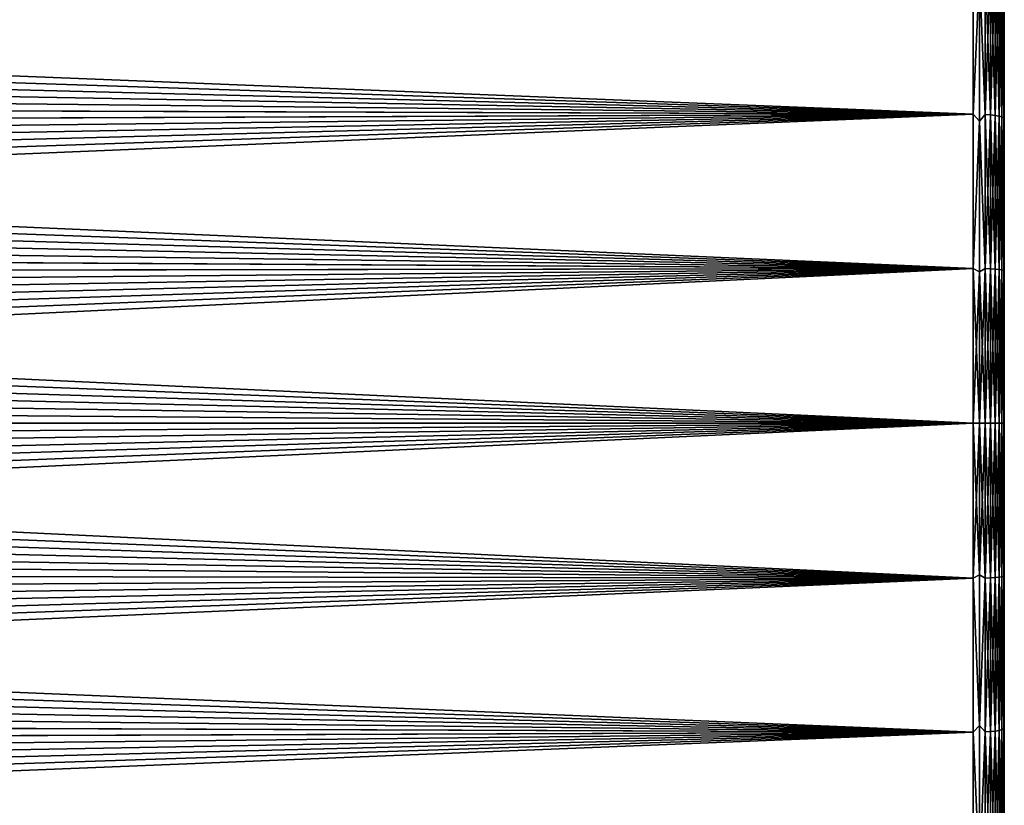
# Model space of a CAD drawing. Header units: metres. Extents: x -24 to 72, y -247 to 22.
# Tile 558 of 573: x 50 to 60, y -4 to 4. Entities that reach past the tile are written whole.
import ezdxf

# ---------------------------------------------------------------- set-up
doc = ezdxf.new("R2010")
doc.units = ezdxf.units.M
doc.layers.add('solid_509589_MEDIA_SW0001', color=7, linetype='CONTINUOUS')

msp = doc.modelspace()

# ---------------------------------------------------------------- linework, layer by layer
at = {"layer": 'solid_509589_MEDIA_SW0001'}
for points in [[(59.700001, 4.463871, 63.979916), (59.700001, 2.988612, 63.713749), (28.212187, 4.247314, 63.934002)], [(59.700001, 4.463871, 105.020081), (28.242826, 4.016633, 105.112297), (28.272675, 3.786908, 105.155731)], [(59.700001, 4.463871, 105.020081), (28.272675, 3.786908, 105.155731), (28.30065, 3.556384, 105.196671)], [(59.700001, 4.463871, 105.020081), (28.30065, 3.556384, 105.196671), (28.326731, 3.325182, 105.235069)], [(59.700001, 4.463871, 105.020081), (28.326731, 3.325182, 105.235069), (28.350897, 3.093362, 105.27092)], [(59.700001, 2.988612, 105.286247), (59.700001, 4.463871, 105.020081), (28.350897, 3.093362, 105.27092)], [(59.758526, 4.364947, 63.964539), (59.700001, 2.988612, 63.713749), (59.700001, 4.463871, 63.979916)], [(59.758526, 4.364947, 105.035461), (59.700001, 4.463871, 105.020081), (59.700001, 2.988612, 105.286247)], [(59.814861, 4.459012, 64.002251), (59.814861, 2.985358, 63.736374), (59.758526, 4.364947, 63.964539)], [(59.814861, 2.985358, 105.263626), (59.814861, 4.459012, 104.997749), (59.758526, 4.364947, 105.035461)], [(59.866768, 2.981407, 63.763859), (59.814861, 2.985358, 63.736374), (59.814861, 4.459012, 64.002251)], [(59.866768, 4.45311, 64.029381), (59.866768, 2.981407, 63.763859), (59.814861, 4.459012, 64.002251)], [(59.866768, 4.45311, 104.970619), (59.814861, 4.459012, 104.997749), (59.814861, 2.985358, 105.263626)], [(59.866768, 2.981407, 105.236137), (59.866768, 4.45311, 104.970619), (59.814861, 2.985358, 105.263626)], [(59.912258, 2.976089, 63.800846), (59.866768, 2.981407, 63.763859), (59.866768, 4.45311, 64.029381)], [(59.912258, 4.445167, 64.065895), (59.912258, 2.976089, 63.800846), (59.866768, 4.45311, 64.029381)], [(59.912258, 4.445167, 104.934105), (59.866768, 4.45311, 104.970619), (59.866768, 2.981407, 105.236137)], [(59.912258, 2.976089, 105.19915), (59.912258, 4.445167, 104.934105), (59.866768, 2.981407, 105.236137)], [(59.949574, 2.969609, 63.845917), (59.912258, 2.976089, 63.800846), (59.912258, 4.445167, 64.065895)], [(59.949574, 4.435488, 64.11039), (59.949574, 2.969609, 63.845917), (59.912258, 4.445167, 64.065895)], [(59.949574, 4.435488, 104.88961), (59.912258, 4.445167, 104.934105), (59.912258, 2.976089, 105.19915)], [(59.949574, 2.969609, 105.154083), (59.949574, 4.435488, 104.88961), (59.912258, 2.976089, 105.19915)], [(59.977276, 2.962217, 63.897327), (59.949574, 2.969609, 63.845917), (59.949574, 4.435488, 64.11039)], [(59.977276, 4.424447, 64.161148), (59.977276, 2.962217, 63.897327), (59.949574, 4.435488, 64.11039)], [(59.977276, 4.424447, 104.838852), (59.949574, 4.435488, 104.88961), (59.949574, 2.969609, 105.154083)], [(59.977276, 2.962217, 105.102669), (59.977276, 4.424447, 104.838852), (59.949574, 2.969609, 105.154083)], [(59.994305, 2.954197, 63.95311), (59.977276, 2.962217, 63.897327), (59.977276, 4.424447, 64.161148)], [(59.994305, 4.412468, 64.216209), (59.994305, 2.954197, 63.95311), (59.977276, 4.424447, 64.161148)], [(59.994305, 4.412468, 104.783791), (59.977276, 4.424447, 104.838852), (59.977276, 2.962217, 105.102669)], [(59.994305, 2.954197, 105.04689), (59.994305, 4.412468, 104.783791), (59.977276, 2.962217, 105.102669)], [(59.994305, 2.954197, 105.04689), (60, 4.378113, 104.731689), (59.994305, 4.412468, 104.783791)], [(59.994305, 4.412468, 64.216209), (60, 4.378113, 64.268311), (59.994305, 2.954197, 63.95311)], [(59.758526, 4.364947, 63.964539), (59.758526, 2.921833, 63.710079), (59.700001, 2.988612, 63.713749)], [(59.758526, 2.921833, 105.289925), (59.758526, 4.364947, 105.035461), (59.700001, 2.988612, 105.286247)], [(59.814861, 2.985358, 63.736374), (59.758526, 2.921833, 63.710079), (59.758526, 4.364947, 63.964539)], [(59.814861, 2.985358, 105.263626), (59.758526, 4.364947, 105.035461), (59.758526, 2.921833, 105.289925)], [(59.994305, 2.954197, 105.04689), (60, 2.924849, 104.992302), (60, 4.378113, 104.731689)], [(59.994305, 2.954197, 63.95311), (60, 4.378113, 64.268311), (60, 2.924849, 64.007698)], [(60, 4.378113, 64.268311), (60, 4.378113, 104.731689), (60, 2.924849, 104.992302)], [(60, 2.924849, 64.007698), (60, 4.378113, 64.268311), (60, 2.924849, 104.992302)], [(59.700001, 2.988612, 63.713749), (28.243847, 4.018621, 63.888092), (28.212187, 4.247314, 63.934002)], [(59.700001, 2.988612, 63.713749), (28.273611, 3.789099, 63.844669), (28.243847, 4.018621, 63.888092)], [(59.700001, 2.988612, 63.713749), (28.301502, 3.558748, 63.803738), (28.273611, 3.789099, 63.844669)], [(59.700001, 2.988612, 63.713749), (28.327499, 3.3277, 63.765331), (28.301502, 3.558748, 63.803738)], [(59.700001, 2.988612, 63.713749), (28.351582, 3.096012, 63.729473), (28.327499, 3.3277, 63.765331)], [(59.700001, 2.988612, 105.286247), (28.350897, 3.093362, 105.27092), (28.373186, 2.860791, 105.30423)], [(59.700001, 2.988612, 63.713749), (28.373787, 2.863543, 63.696152), (28.351582, 3.096012, 63.729473)], [(59.700001, 2.988612, 105.286247), (28.373186, 2.860791, 105.30423), (28.393635, 2.627335, 105.334999)], [(59.700001, 2.988612, 63.713749), (59.700001, 1.498123, 63.553505), (28.373787, 2.863543, 63.696152)], [(59.700001, 2.988612, 105.286247), (28.393635, 2.627335, 105.334999), (28.412283, 2.392862, 105.363228)], [(59.700001, 2.988612, 105.286247), (28.412283, 2.392862, 105.363228), (28.429111, 2.157431, 105.388885)], [(59.700001, 2.988612, 105.286247), (28.429111, 2.157431, 105.388885), (28.444094, 1.921185, 105.411934)], [(59.700001, 2.988612, 105.286247), (28.444094, 1.921185, 105.411934), (28.457258, 1.684085, 105.432365)], [(59.700001, 1.498123, 105.446495), (59.700001, 2.988612, 105.286247), (28.457258, 1.684085, 105.432365)], [(59.758526, 2.921833, 63.710079), (59.700001, 1.498123, 63.553505), (59.700001, 2.988612, 63.713749)], [(59.758526, 2.921833, 105.289925), (59.700001, 2.988612, 105.286247), (59.700001, 1.498123, 105.446495)], [(59.814861, 2.985358, 63.736374), (59.814861, 1.496492, 63.576305), (59.758526, 2.921833, 63.710079)], [(59.814861, 1.496492, 105.423691), (59.814861, 2.985358, 105.263626), (59.758526, 2.921833, 105.289925)], [(59.866768, 1.494511, 63.604), (59.814861, 1.496492, 63.576305), (59.814861, 2.985358, 63.736374)], [(59.866768, 2.981407, 63.763859), (59.866768, 1.494511, 63.604), (59.814861, 2.985358, 63.736374)], [(59.866768, 2.981407, 105.236137), (59.814861, 2.985358, 105.263626), (59.814861, 1.496492, 105.423691)], [(59.866768, 1.494511, 105.395996), (59.866768, 2.981407, 105.236137), (59.814861, 1.496492, 105.423691)], [(59.912258, 1.491845, 63.641273), (59.866768, 1.494511, 63.604), (59.866768, 2.981407, 63.763859)], [(59.912258, 2.976089, 63.800846), (59.912258, 1.491845, 63.641273), (59.866768, 2.981407, 63.763859)], [(59.912258, 2.976089, 105.19915), (59.866768, 2.981407, 105.236137), (59.866768, 1.494511, 105.395996)], [(59.912258, 1.491845, 105.358727), (59.912258, 2.976089, 105.19915), (59.866768, 1.494511, 105.395996)], [(59.949574, 1.488597, 63.686691), (59.912258, 1.491845, 63.641273), (59.912258, 2.976089, 63.800846)], [(59.949574, 2.969609, 63.845917), (59.949574, 1.488597, 63.686691), (59.912258, 2.976089, 63.800846)], [(59.949574, 2.969609, 105.154083), (59.912258, 2.976089, 105.19915), (59.912258, 1.491845, 105.358727)], [(59.949574, 1.488597, 105.313309), (59.949574, 2.969609, 105.154083), (59.912258, 1.491845, 105.358727)], [(59.977276, 1.484892, 63.738499), (59.949574, 1.488597, 63.686691), (59.949574, 2.969609, 63.845917)], [(59.977276, 2.962217, 63.897327), (59.977276, 1.484892, 63.738499), (59.949574, 2.969609, 63.845917)], [(59.977276, 2.962217, 105.102669), (59.949574, 2.969609, 105.154083), (59.949574, 1.488597, 105.313309)], [(59.977276, 1.484892, 105.261497), (59.977276, 2.962217, 105.102669), (59.949574, 1.488597, 105.313309)], [(59.994305, 1.480872, 63.794708), (59.977276, 1.484892, 63.738499), (59.977276, 2.962217, 63.897327)], [(59.994305, 2.954197, 63.95311), (59.994305, 1.480872, 63.794708), (59.977276, 2.962217, 63.897327)], [(59.994305, 2.954197, 105.04689), (59.977276, 2.962217, 105.102669), (59.977276, 1.484892, 105.261497)], [(59.994305, 1.480872, 105.205292), (59.994305, 2.954197, 105.04689), (59.977276, 1.484892, 105.261497)], [(59.994305, 1.480872, 105.205292), (60, 2.924849, 104.992302), (59.994305, 2.954197, 105.04689)], [(59.994305, 2.954197, 63.95311), (60, 2.924849, 64.007698), (59.994305, 1.480872, 63.794708)], [(59.700001, 1.498123, 63.553505), (28.394157, 2.630147, 63.665356), (28.373787, 2.863543, 63.696152)], [(59.758526, 2.921833, 63.710079), (59.758526, 1.464484, 63.556904), (59.700001, 1.498123, 63.553505)], [(59.758526, 1.464484, 105.443092), (59.758526, 2.921833, 105.289925), (59.700001, 1.498123, 105.446495)], [(59.814861, 1.496492, 63.576305), (59.758526, 1.464484, 63.556904), (59.758526, 2.921833, 63.710079)], [(59.814861, 1.496492, 105.423691), (59.758526, 2.921833, 105.289925), (59.758526, 1.464484, 105.443092)], [(59.994305, 1.480872, 105.205292), (60, 1.462213, 105.148277), (60, 2.924849, 104.992302)], [(59.994305, 1.480872, 63.794708), (60, 2.924849, 64.007698), (60, 1.462213, 63.851727)], [(60, 2.924849, 64.007698), (60, 2.924849, 104.992302), (60, 1.462213, 105.148277)], [(60, 1.462213, 63.851727), (60, 2.924849, 64.007698), (60, 1.462213, 105.148277)], [(59.700001, 1.498123, 63.553505), (28.412729, 2.39568, 63.637096), (28.394157, 2.630147, 63.665356)], [(59.700001, 1.498123, 63.553505), (28.429487, 2.160205, 63.611401), (28.412729, 2.39568, 63.637096)], [(59.700001, 1.498123, 63.553505), (28.444399, 1.923873, 63.58831), (28.429487, 2.160205, 63.611401)], [(59.700001, 1.498123, 63.553505), (28.457499, 1.686638, 63.567841), (28.444399, 1.923873, 63.58831)], [(59.700001, 1.498123, 105.446495), (28.457258, 1.684085, 105.432365), (28.468641, 1.44609, 105.45015)], [(59.700001, 1.498123, 63.553505), (28.468822, 1.448455, 63.550011), (28.457499, 1.686638, 63.567841)], [(59.700001, 1.498123, 105.446495), (28.468641, 1.44609, 105.45015), (28.478275, 1.207162, 105.465279)], [(59.700001, 1.498123, 63.553505), (59.700001, 0, 63.5), (28.468822, 1.448455, 63.550011)], [(28.478407, 1.209277, 63.534847), (28.468822, 1.448455, 63.550011), (59.700001, 0, 63.5)], [(59.700001, 1.498123, 105.446495), (28.478275, 1.207162, 105.465279), (28.486162, 0.967327, 105.477707)], [(59.700001, 1.498123, 105.446495), (28.486162, 0.967327, 105.477707), (28.492277, 0.726663, 105.487427)], [(59.700001, 1.498123, 105.446495), (28.492277, 0.726663, 105.487427), (28.496622, 0.485199, 105.494392)], [(59.700001, 1.498123, 105.446495), (28.496622, 0.485199, 105.494392), (28.499197, 0.242968, 105.498596)], [(59.700001, 1.498123, 105.446495), (28.499197, 0.242968, 105.498596), (28.5, 0, 105.5)], [(59.700001, 1.498123, 105.446495), (28.5, 0, 105.5), (59.700001, 0, 105.5)], [(59.758526, 0, 63.505764), (59.700001, 0, 63.5), (59.700001, 1.498123, 63.553505)], [(59.758526, 1.464484, 105.443092), (59.700001, 1.498123, 105.446495), (59.700001, 0, 105.5)], [(59.758526, 1.464484, 63.556904), (59.758526, 0, 63.505764), (59.700001, 1.498123, 63.553505)], [(59.758526, 1.464484, 105.443092), (59.700001, 0, 105.5), (59.758526, 0, 105.494232)], [(59.814861, 1.496492, 105.423691), (59.758526, 0, 105.494232), (59.814861, 0, 105.477142)], [(59.814861, 1.496492, 105.423691), (59.758526, 1.464484, 105.443092), (59.758526, 0, 105.494232)], [(59.814861, 1.496492, 63.576305), (59.814861, 0, 63.522858), (59.758526, 1.464484, 63.556904)], [(59.758526, 1.464484, 63.556904), (59.814861, 0, 63.522858), (59.758526, 0, 63.505764)], [(59.866768, 1.494511, 105.395996), (59.814861, 1.496492, 105.423691), (59.814861, 0, 105.477142)], [(59.814861, 1.496492, 63.576305), (59.866768, 0, 63.550625), (59.814861, 0, 63.522858)], [(59.866768, 1.494511, 63.604), (59.866768, 0, 63.550625), (59.814861, 1.496492, 63.576305)], [(59.866768, 1.494511, 105.395996), (59.814861, 0, 105.477142), (59.866768, 0, 105.449379)], [(59.912258, 1.491845, 105.358727), (59.866768, 1.494511, 105.395996), (59.866768, 0, 105.449379)], [(59.866768, 1.494511, 63.604), (59.912258, 0, 63.587994), (59.866768, 0, 63.550625)], [(59.912258, 1.491845, 63.641273), (59.912258, 0, 63.587994), (59.866768, 1.494511, 63.604)], [(59.912258, 1.491845, 105.358727), (59.866768, 0, 105.449379), (59.912258, 0, 105.41201)], [(59.949574, 1.488597, 105.313309), (59.912258, 1.491845, 105.358727), (59.912258, 0, 105.41201)], [(59.912258, 1.491845, 63.641273), (59.949574, 0, 63.633526), (59.912258, 0, 63.587994)], [(59.949574, 1.488597, 63.686691), (59.949574, 0, 63.633526), (59.912258, 1.491845, 63.641273)], [(59.949574, 1.488597, 105.313309), (59.912258, 0, 105.41201), (59.949574, 0, 105.366478)], [(59.977276, 1.484892, 105.261497), (59.949574, 1.488597, 105.313309), (59.949574, 0, 105.366478)], [(59.949574, 1.488597, 63.686691), (59.977276, 0, 63.685467), (59.949574, 0, 63.633526)], [(59.977276, 1.484892, 63.738499), (59.977276, 0, 63.685467), (59.949574, 1.488597, 63.686691)], [(59.977276, 1.484892, 105.261497), (59.949574, 0, 105.366478), (59.977276, 0, 105.314529)], [(59.994305, 1.480872, 105.205292), (59.977276, 1.484892, 105.261497), (59.977276, 0, 105.314529)], [(59.977276, 1.484892, 63.738499), (59.994305, 0, 63.741821), (59.977276, 0, 63.685467)], [(59.994305, 1.480872, 63.794708), (59.994305, 0, 63.741821), (59.977276, 1.484892, 63.738499)], [(59.994305, 1.480872, 105.205292), (59.977276, 0, 105.314529), (59.994305, 0, 105.258179)], [(59.994305, 1.480872, 105.205292), (59.994305, 0, 105.258179), (60, 1.462213, 105.148277)], [(59.994305, 1.480872, 63.794708), (60, 1.462213, 63.851727), (60, 0, 63.799999)], [(59.994305, 1.480872, 63.794708), (60, 0, 63.799999), (59.994305, 0, 63.741821)], [(59.994305, 0, 105.258179), (60, 0, 105.199997), (60, 1.462213, 105.148277)], [(60, 1.462213, 63.851727), (60, 1.462213, 105.148277), (60, 0, 105.199997)], [(60, 0, 63.799999), (60, 1.462213, 63.851727), (60, 0, 105.199997)], [(28.486252, 0.969132, 63.522373), (28.478407, 1.209277, 63.534847), (59.700001, 0, 63.5)], [(28.492334, 0.728101, 63.512627), (28.486252, 0.969132, 63.522373), (59.700001, 0, 63.5)], [(28.496653, 0.486214, 63.50563), (28.492334, 0.728101, 63.512627), (59.700001, 0, 63.5)], [(28.499208, 0.243503, 63.501411), (28.496653, 0.486214, 63.50563), (59.700001, 0, 63.5)], [(28.499208, 0.243503, 63.501411), (59.700001, 0, 63.5), (28.5, 0, 63.5)], [(59.700001, -1.498123, 63.553505), (28.499195, -0.243363, 63.501411), (28.5, 0, 63.5)], [(59.700001, -1.498123, 63.553505), (28.5, 0, 63.5), (59.700001, 0, 63.5)], [(59.758526, -1.464484, 63.556904), (59.700001, -1.498123, 63.553505), (59.700001, 0, 63.5)], [(59.758526, 0, 63.505764), (59.758526, -1.464484, 63.556904), (59.700001, 0, 63.5)], [(59.814861, 0, 105.477142), (59.758526, 0, 105.494232), (59.758526, -1.464484, 105.443092)], [(59.814861, -1.496492, 105.423691), (59.814861, 0, 105.477142), (59.758526, -1.464484, 105.443092)], [(59.814861, -1.496492, 63.576305), (59.758526, -1.464484, 63.556904), (59.758526, 0, 63.505764)], [(59.814861, 0, 63.522858), (59.814861, -1.496492, 63.576305), (59.758526, 0, 63.505764)], [(59.866768, 0, 105.449379), (59.814861, 0, 105.477142), (59.814861, -1.496492, 105.423691)], [(59.866768, -1.494511, 105.395996), (59.866768, 0, 105.449379), (59.814861, -1.496492, 105.423691)], [(59.912258, 0, 105.41201), (59.866768, 0, 105.449379), (59.866768, -1.494511, 105.395996)], [(59.912258, -1.491845, 105.358727), (59.912258, 0, 105.41201), (59.866768, -1.494511, 105.395996)], [(59.949574, 0, 105.366478), (59.912258, 0, 105.41201), (59.912258, -1.491845, 105.358727)], [(59.949574, -1.488597, 105.313309), (59.949574, 0, 105.366478), (59.912258, -1.491845, 105.358727)], [(59.977276, 0, 105.314529), (59.949574, 0, 105.366478), (59.949574, -1.488597, 105.313309)], [(59.977276, -1.484892, 105.261497), (59.977276, 0, 105.314529), (59.949574, -1.488597, 105.313309)], [(59.994305, 0, 105.258179), (59.977276, 0, 105.314529), (59.977276, -1.484892, 105.261497)], [(59.994305, -1.480872, 105.205292), (59.994305, 0, 105.258179), (59.977276, -1.484892, 105.261497)], [(59.994305, -1.480872, 105.205292), (60, 0, 105.199997), (59.994305, 0, 105.258179)], [(59.994305, 0, 63.741821), (60, 0, 63.799999), (60, -1.462213, 63.851727)], [(60, -1.462213, 105.148277), (60, 0, 63.799999), (60, 0, 105.199997)], [(60, -1.462213, 105.148277), (60, -1.462213, 63.851727), (60, 0, 63.799999)], [(59.700001, 0, 105.5), (28.478359, -1.211148, 105.465042), (28.468752, -1.450673, 105.449837)], [(59.700001, -1.498123, 105.446495), (59.700001, 0, 105.5), (28.468752, -1.450673, 105.449837)], [(59.700001, 0, 105.5), (28.486221, -0.970646, 105.477554), (28.478359, -1.211148, 105.465042)], [(59.700001, 0, 105.5), (28.492317, -0.729249, 105.487335), (28.486221, -0.970646, 105.477554)], [(59.700001, 0, 105.5), (28.496647, -0.486988, 105.494354), (28.492317, -0.729249, 105.487335)], [(59.700001, 0, 105.5), (28.499207, -0.243894, 105.498581), (28.496647, -0.486988, 105.494354)], [(59.700001, 0, 105.5), (28.5, 0, 105.5), (28.499207, -0.243894, 105.498581)], [(59.758526, 0, 105.494232), (59.700001, 0, 105.5), (59.700001, -1.498123, 105.446495)], [(59.758526, -1.464484, 105.443092), (59.758526, 0, 105.494232), (59.700001, -1.498123, 105.446495)], [(59.866768, -1.494511, 63.604), (59.814861, -1.496492, 63.576305), (59.814861, 0, 63.522858)], [(59.866768, 0, 63.550625), (59.866768, -1.494511, 63.604), (59.814861, 0, 63.522858)], [(59.912258, -1.491845, 63.641273), (59.866768, -1.494511, 63.604), (59.866768, 0, 63.550625)], [(59.912258, 0, 63.587994), (59.912258, -1.491845, 63.641273), (59.866768, 0, 63.550625)], [(59.949574, -1.488597, 63.686691), (59.912258, -1.491845, 63.641273), (59.912258, 0, 63.587994)], [(59.949574, 0, 63.633526), (59.949574, -1.488597, 63.686691), (59.912258, 0, 63.587994)], [(59.977276, -1.484892, 63.738499), (59.949574, -1.488597, 63.686691), (59.949574, 0, 63.633526)], [(59.977276, 0, 63.685467), (59.977276, -1.484892, 63.738499), (59.949574, 0, 63.633526)], [(59.994305, -1.480872, 63.794708), (59.977276, -1.484892, 63.738499), (59.977276, 0, 63.685467)], [(59.994305, 0, 63.741821), (59.994305, -1.480872, 63.794708), (59.977276, 0, 63.685467)], [(59.994305, -1.480872, 105.205292), (60, -1.462213, 105.148277), (60, 0, 105.199997)], [(59.994305, 0, 63.741821), (60, -1.462213, 63.851727), (59.994305, -1.480872, 63.794708)], [(59.700001, -1.498123, 63.553505), (28.496616, -0.485981, 63.505623), (28.499195, -0.243363, 63.501411)], [(59.700001, -1.498123, 63.553505), (28.492262, -0.727822, 63.512615), (28.496616, -0.485981, 63.505623)], [(59.700001, -1.498123, 63.553505), (28.486132, -0.968855, 63.522362), (28.492262, -0.727822, 63.512615)], [(59.700001, -1.498123, 63.553505), (28.478228, -1.209048, 63.534832), (28.486132, -0.968855, 63.522362)], [(59.700001, -1.498123, 63.553505), (28.468571, -1.448325, 63.550003), (28.478228, -1.209048, 63.534832)], [(59.700001, -1.498123, 105.446495), (28.393902, -2.633974, 105.33416), (28.373482, -2.867668, 105.303284)], [(59.700001, -2.988612, 105.286247), (59.700001, -1.498123, 105.446495), (28.373482, -2.867668, 105.303284)], [(59.700001, -1.498123, 105.446495), (28.412523, -2.3992, 105.362495), (28.393902, -2.633974, 105.33416)], [(59.700001, -1.498123, 105.446495), (28.429321, -2.16341, 105.388268), (28.412523, -2.3992, 105.362495)], [(59.700001, -1.498123, 105.446495), (28.444269, -1.926757, 105.411423), (28.429321, -2.16341, 105.388268)], [(59.700001, -1.498123, 105.446495), (28.457401, -1.689193, 105.431953), (28.444269, -1.926757, 105.411423)], [(59.700001, -1.498123, 63.553505), (28.457161, -1.686658, 63.567844), (28.468571, -1.448325, 63.550003)], [(59.700001, -1.498123, 63.553505), (59.700001, -2.988612, 63.713749), (28.457161, -1.686658, 63.567844)], [(59.700001, -1.498123, 105.446495), (28.468752, -1.450673, 105.449837), (28.457401, -1.689193, 105.431953)], [(59.758526, -2.921833, 105.289925), (59.758526, -1.464484, 105.443092), (59.700001, -1.498123, 105.446495)], [(59.758526, -1.464484, 63.556904), (59.758526, -2.921833, 63.710079), (59.700001, -1.498123, 63.553505)], [(59.758526, -2.921833, 105.289925), (59.700001, -1.498123, 105.446495), (59.700001, -2.988612, 105.286247)], [(59.758526, -2.921833, 63.710079), (59.700001, -2.988612, 63.713749), (59.700001, -1.498123, 63.553505)], [(59.814861, -1.496492, 105.423691), (59.758526, -1.464484, 105.443092), (59.758526, -2.921833, 105.289925)], [(59.814861, -1.496492, 63.576305), (59.758526, -2.921833, 63.710079), (59.758526, -1.464484, 63.556904)], [(59.814861, -2.985358, 105.263626), (59.814861, -1.496492, 105.423691), (59.758526, -2.921833, 105.289925)], [(59.814861, -1.496492, 63.576305), (59.814861, -2.985358, 63.736374), (59.758526, -2.921833, 63.710079)], [(59.866768, -1.494511, 105.395996), (59.814861, -1.496492, 105.423691), (59.814861, -2.985358, 105.263626)], [(59.866768, -2.981407, 105.236137), (59.866768, -1.494511, 105.395996), (59.814861, -2.985358, 105.263626)], [(59.866768, -1.494511, 63.604), (59.866768, -2.981407, 63.763859), (59.814861, -1.496492, 63.576305)], [(59.866768, -2.981407, 63.763859), (59.814861, -2.985358, 63.736374), (59.814861, -1.496492, 63.576305)], [(59.912258, -1.491845, 105.358727), (59.866768, -1.494511, 105.395996), (59.866768, -2.981407, 105.236137)], [(59.912258, -2.976089, 105.19915), (59.912258, -1.491845, 105.358727), (59.866768, -2.981407, 105.236137)], [(59.912258, -1.491845, 63.641273), (59.912258, -2.976089, 63.800846), (59.866768, -1.494511, 63.604)], [(59.912258, -2.976089, 63.800846), (59.866768, -2.981407, 63.763859), (59.866768, -1.494511, 63.604)], [(59.949574, -1.488597, 105.313309), (59.912258, -1.491845, 105.358727), (59.912258, -2.976089, 105.19915)], [(59.949574, -2.969609, 105.154083), (59.949574, -1.488597, 105.313309), (59.912258, -2.976089, 105.19915)], [(59.949574, -1.488597, 63.686691), (59.949574, -2.969609, 63.845917), (59.912258, -1.491845, 63.641273)], [(59.949574, -2.969609, 63.845917), (59.912258, -2.976089, 63.800846), (59.912258, -1.491845, 63.641273)], [(59.977276, -1.484892, 105.261497), (59.949574, -1.488597, 105.313309), (59.949574, -2.969609, 105.154083)], [(59.977276, -2.962217, 105.102669), (59.977276, -1.484892, 105.261497), (59.949574, -2.969609, 105.154083)], [(59.977276, -1.484892, 63.738499), (59.977276, -2.962217, 63.897327), (59.949574, -1.488597, 63.686691)], [(59.977276, -2.962217, 63.897327), (59.949574, -2.969609, 63.845917), (59.949574, -1.488597, 63.686691)], [(59.994305, -1.480872, 105.205292), (59.977276, -1.484892, 105.261497), (59.977276, -2.962217, 105.102669)], [(59.994305, -2.954197, 105.04689), (59.994305, -1.480872, 105.205292), (59.977276, -2.962217, 105.102669)], [(59.994305, -1.480872, 63.794708), (59.994305, -2.954197, 63.95311), (59.977276, -1.484892, 63.738499)], [(59.994305, -2.954197, 63.95311), (59.977276, -2.962217, 63.897327), (59.977276, -1.484892, 63.738499)], [(59.994305, -1.480872, 63.794708), (60, -1.462213, 63.851727), (60, -2.924849, 64.007698)], [(59.994305, -1.480872, 105.205292), (60, -2.924849, 104.992302), (60, -1.462213, 105.148277)], [(59.994305, -1.480872, 63.794708), (60, -2.924849, 64.007698), (59.994305, -2.954197, 63.95311)], [(59.994305, -2.954197, 105.04689), (60, -2.924849, 104.992302), (59.994305, -1.480872, 105.205292)], [(60, -2.924849, 104.992302), (60, -2.924849, 64.007698), (60, -1.462213, 63.851727)], [(60, -1.462213, 105.148277), (60, -2.924849, 104.992302), (60, -1.462213, 63.851727)], [(59.700001, -2.988612, 63.713749), (28.443964, -1.924087, 63.588333), (28.457161, -1.686658, 63.567844)], [(59.700001, -2.988612, 63.713749), (28.428946, -2.160654, 63.61145), (28.443964, -1.924087, 63.588333)], [(59.700001, -2.988612, 63.713749), (28.412075, -2.396401, 63.63718), (28.428946, -2.160654, 63.61145)], [(59.700001, -2.988612, 63.713749), (28.393379, -2.631182, 63.665489), (28.412075, -2.396401, 63.63718)], [(59.700001, -2.988612, 63.713749), (28.372879, -2.864935, 63.696342), (28.393379, -2.631182, 63.665489)], [(59.700001, -2.988612, 63.713749), (28.350533, -3.097799, 63.72974), (28.372879, -2.864935, 63.696342)], [(59.700001, -2.988612, 105.286247), (28.373482, -2.867668, 105.303284), (28.351217, -3.100429, 105.269867)], [(59.758526, -4.364947, 105.035461), (59.758526, -2.921833, 105.289925), (59.700001, -2.988612, 105.286247)], [(59.758526, -2.921833, 63.710079), (59.758526, -4.364947, 63.964539), (59.700001, -2.988612, 63.713749)], [(59.814861, -2.985358, 105.263626), (59.758526, -2.921833, 105.289925), (59.758526, -4.364947, 105.035461)], [(59.814861, -2.985358, 63.736374), (59.758526, -4.364947, 63.964539), (59.758526, -2.921833, 63.710079)], [(59.994305, -2.954197, 63.95311), (60, -2.924849, 64.007698), (60, -4.378113, 64.268311)], [(59.994305, -2.954197, 105.04689), (60, -4.378113, 104.731689), (60, -2.924849, 104.992302)], [(60, -4.378113, 104.731689), (60, -4.378113, 64.268311), (60, -2.924849, 64.007698)], [(60, -2.924849, 104.992302), (60, -4.378113, 104.731689), (60, -2.924849, 64.007698)], [(59.700001, -2.988612, 105.286247), (28.243196, -4.024177, 105.110825), (28.211451, -4.253147, 105.064796)], [(59.700001, -4.463871, 105.020081), (59.700001, -2.988612, 105.286247), (28.211451, -4.253147, 105.064796)], [(59.700001, -2.988612, 105.286247), (28.273041, -3.794373, 105.154366), (28.243196, -4.024177, 105.110825)], [(59.700001, -2.988612, 105.286247), (28.301006, -3.563739, 105.195404), (28.273041, -3.794373, 105.154366)], [(59.700001, -2.988612, 105.286247), (28.327072, -3.332404, 105.23391), (28.301006, -3.563739, 105.195404)], [(59.700001, -2.988612, 105.286247), (28.351217, -3.100429, 105.269867), (28.327072, -3.332404, 105.23391)], [(59.700001, -2.988612, 63.713749), (59.700001, -4.463871, 63.979916), (28.350533, -3.097799, 63.72974)], [(59.758526, -4.364947, 105.035461), (59.700001, -2.988612, 105.286247), (59.700001, -4.463871, 105.020081)], [(59.758526, -4.364947, 63.964539), (59.700001, -4.463871, 63.979916), (59.700001, -2.988612, 63.713749)], [(59.814861, -4.459012, 104.997749), (59.814861, -2.985358, 105.263626), (59.758526, -4.364947, 105.035461)], [(59.814861, -2.985358, 63.736374), (59.814861, -4.459012, 64.002251), (59.758526, -4.364947, 63.964539)], [(59.866768, -2.981407, 105.236137), (59.814861, -2.985358, 105.263626), (59.814861, -4.459012, 104.997749)], [(59.866768, -4.45311, 104.970619), (59.866768, -2.981407, 105.236137), (59.814861, -4.459012, 104.997749)], [(59.866768, -2.981407, 63.763859), (59.866768, -4.45311, 64.029381), (59.814861, -2.985358, 63.736374)], [(59.866768, -4.45311, 64.029381), (59.814861, -4.459012, 64.002251), (59.814861, -2.985358, 63.736374)], [(59.912258, -2.976089, 105.19915), (59.866768, -2.981407, 105.236137), (59.866768, -4.45311, 104.970619)], [(59.912258, -4.445167, 104.934105), (59.912258, -2.976089, 105.19915), (59.866768, -4.45311, 104.970619)], [(59.912258, -2.976089, 63.800846), (59.912258, -4.445167, 64.065895), (59.866768, -2.981407, 63.763859)], [(59.912258, -4.445167, 64.065895), (59.866768, -4.45311, 64.029381), (59.866768, -2.981407, 63.763859)], [(59.949574, -2.969609, 105.154083), (59.912258, -2.976089, 105.19915), (59.912258, -4.445167, 104.934105)], [(59.949574, -4.435488, 104.88961), (59.949574, -2.969609, 105.154083), (59.912258, -4.445167, 104.934105)], [(59.949574, -2.969609, 63.845917), (59.949574, -4.435488, 64.11039), (59.912258, -2.976089, 63.800846)], [(59.949574, -4.435488, 64.11039), (59.912258, -4.445167, 64.065895), (59.912258, -2.976089, 63.800846)], [(59.977276, -2.962217, 105.102669), (59.949574, -2.969609, 105.154083), (59.949574, -4.435488, 104.88961)], [(59.977276, -4.424447, 104.838852), (59.977276, -2.962217, 105.102669), (59.949574, -4.435488, 104.88961)], [(59.977276, -2.962217, 63.897327), (59.977276, -4.424447, 64.161148), (59.949574, -2.969609, 63.845917)], [(59.977276, -4.424447, 64.161148), (59.949574, -4.435488, 64.11039), (59.949574, -2.969609, 63.845917)], [(59.994305, -2.954197, 105.04689), (59.977276, -2.962217, 105.102669), (59.977276, -4.424447, 104.838852)], [(59.994305, -4.412468, 104.783791), (59.994305, -2.954197, 105.04689), (59.977276, -4.424447, 104.838852)], [(59.994305, -2.954197, 63.95311), (59.994305, -4.412468, 64.216209), (59.977276, -2.962217, 63.897327)], [(59.994305, -4.412468, 64.216209), (59.977276, -4.424447, 64.161148), (59.977276, -2.962217, 63.897327)], [(59.994305, -2.954197, 63.95311), (60, -4.378113, 64.268311), (59.994305, -4.412468, 64.216209)], [(59.994305, -4.412468, 104.783791), (60, -4.378113, 104.731689), (59.994305, -2.954197, 105.04689)], [(59.700001, -4.463871, 63.979916), (28.326303, -3.329907, 63.765686), (28.350533, -3.097799, 63.72974)], [(59.700001, -4.463871, 63.979916), (28.300154, -3.561395, 63.804192), (28.326303, -3.329907, 63.765686)], [(59.700001, -4.463871, 63.979916), (28.272102, -3.792204, 63.845238), (28.300154, -3.561395, 63.804192)]]:
    msp.add_3dface(points, dxfattribs=at)

doc.saveas('drawing.dxf')
